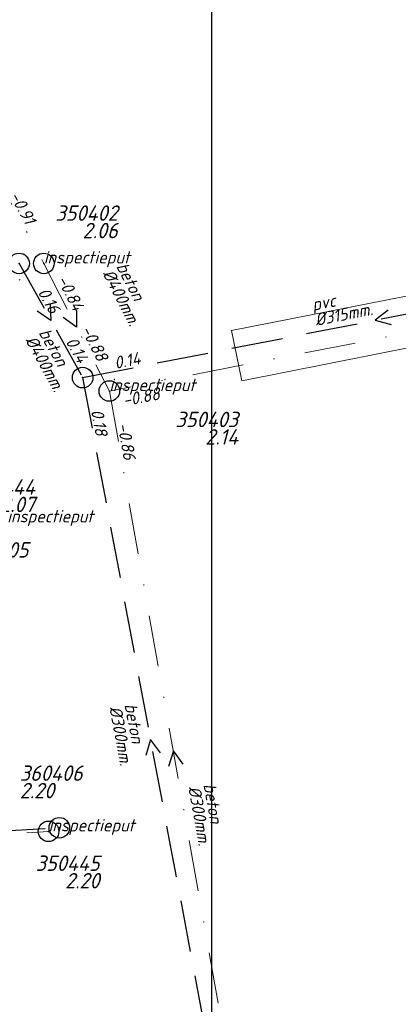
# Model space of a CAD drawing. Extents: x 148869 to 161638, y 453607 to 469810.
# Tile 505 of 656: x 156369 to 156406, y 462277 to 462373. Entities that reach past the tile are written whole.
import ezdxf
from ezdxf.enums import TextEntityAlignment as Align

# ---------------------------------------------------------------- set-up
doc = ezdxf.new("R2010")
doc.units = 0
doc.header["$PDMODE"] = 32
doc.header["$PDSIZE"] = 2
doc.linetypes.add('RI-HWA', pattern=[7.4, 5, -2.4])
doc.linetypes.add('RI-VWA', pattern=[11, 5, -3, 0, -3])
doc.layers.get('0').update_dxf_attribs({"linetype": 'CONTINUOUS'})
doc.layers.get('DEFPOINTS').update_dxf_attribs({"linetype": 'CONTINUOUS'})
for name, color, linetype in [('2024 hatch', 160, 'CONTINUOUS'), ('B-OI-RI-BOB-T18-niet meenemen', 252, 'CONTINUOUS'), ('B-OI-RI-DIAMETER-T18-niet meenemen', 252, 'CONTINUOUS'), ('B-OI-RI-HWA-PUTDEKSELHOOGTE-T25-niet meenemen', 252, 'CONTINUOUS'), ('B-OI-RI-HWA-PUTNUMMER-T25-niet meenemen', 252, 'CONTINUOUS'), ('B-OI-RI-HWA_TRANSPORTLEIDING-G-niet meenemen', 252, 'RI-HWA'), ('B-OI-RI-MATERIAAL-T18-niet meenemen', 252, 'CONTINUOUS'), ('B-OI-RI-STROOMRICHTING-S-niet meenemen', 252, 'CONTINUOUS'), ('B-OI-RI-VWA_PUTDEKSELHOOGTE-T25-niet meenemen', 252, 'CONTINUOUS'), ('gs dwa', 252, 'CONTINUOUS'), ('gs rwa', 252, 'CONTINUOUS')]:
    doc.layers.add(name, color=color, linetype=linetype)
doc.layers.add('B-OI-RI-VWA_TRANSPORTLEIDING-G-niet meenemen', color=252, linetype='RI-VWA', lineweight=18)
doc.layers.add('B-RO-VH-VERHARDING_ASFALT-GV', color=251, linetype='CONTINUOUS', lineweight=18)
doc.styles.add('iso15', font='ISO.shx', dxfattribs={"oblique": 15})
doc.styles.add('NLCS-ISO-M500-T18_CURSIEF', font='NLCS-ISO.ttf', dxfattribs={"oblique": 15, "height": 0.9})
doc.styles.add('NLCS-ISO-M750_CURSIEF', font='NLCS-ISO.ttf', dxfattribs={"oblique": 15})

# ---------------------------------------------------------------- blocks, each defined once
blk = doc.blocks.new('ACMAP_ANN_TEMPLATE_type knoop')
at = {"layer": 'DEFPOINTS', "style": 'NLCS-ISO-M500-T18_CURSIEF', "oblique": 15}
blk.add_attdef('type_knoop', (0, 0), '', height=1.2, dxfattribs=at)
blk = doc.blocks.new('ACMAP_ANN_TEMPLATE_diam')
at = {"color": 0, "linetype": 'ByBlock', "style": 'iso15', "oblique": 15}
blk.add_attdef('diam', (0.5, -1.3), '', height=1.2, dxfattribs=at)
blk = doc.blocks.new('ACMAP_ANN_TEMPLATE_mat')
at = {"color": 0, "linetype": 'ByBlock', "style": 'iso15', "oblique": 15}
blk.add_attdef('mat', (0.5, 0.2), '', height=1.2, dxfattribs=at)
blk = doc.blocks.new('ACMAP_ANN_TEMPLATE_nap-l')
at = {"color": 0, "linetype": 'ByBlock', "style": 'iso15', "oblique": 15}
blk.add_attdef('nap-l', (3.3, 0.2), '', height=1.2, dxfattribs=at)
blk = doc.blocks.new('ACMAP_ANN_TEMPLATE_nap-r')
at = {"color": 0, "linetype": 'ByBlock', "style": 'iso15', "oblique": 15}
blk.add_attdef('nap-r', text='', height=1.2, dxfattribs=at).set_placement((-4.1, 0.2), align=Align.RIGHT)
blk = doc.blocks.new('ACMAP_ANN_TEMPLATE_puth-dwa')
at = {"color": 0, "linetype": 'ByBlock', "style": 'iso15', "oblique": 15}
blk.add_attdef('puth-dwa', text='', height=1.5, dxfattribs=at).set_placement((2.7, 1), align=Align.RIGHT)
blk = doc.blocks.new('ACMAP_ANN_TEMPLATE_putnr-dwa')
at = {"color": 0, "linetype": 'ByBlock', "style": 'iso15', "oblique": 15}
blk.add_attdef('putnr-dwa', text='', height=1.5, dxfattribs=at).set_placement((2.7, 2.7), align=Align.RIGHT)
blk = doc.blocks.new('ACMAP_ANN_TEMPLATE_puth-rwa')
at = {"color": 0, "linetype": 'ByBlock', "style": 'iso15', "oblique": 15}
blk.add_attdef('puth-rwa', (-2.7, -4.4), '', height=1.5, dxfattribs=at)
blk = doc.blocks.new('ACMAP_ANN_TEMPLATE_putnr-rwa')
at = {"color": 0, "linetype": 'ByBlock', "style": 'iso15', "oblique": 15}
blk.add_attdef('putnr-rwa', (-2.7, -2.7), '', height=1.5, dxfattribs=at)

msp = doc.modelspace()

# ---------------------------------------------------------------- hatches: boundary and pattern name
at = {"layer": '2024 hatch'}
h = msp.add_hatch(dxfattribs=at)
h.set_pattern_fill('ANSI31', color=256, scale=29.988, angle=45)
h.set_pattern_definition([(90, (0, 0), (-29.988, 0), [])])
h.paths.add_polyline_path([(155468.238, 462509.203), (155430.302, 462608.987), (155317.39, 462696.697), (155326.785, 462885.804), (155421.554, 463128.674), (155681.88, 463221.506), (155808.81, 463270.899), (155858.2, 463353.959), (156235.325, 463468.346), (156395.057, 463466.795), (156874.427, 463576.879), (157060.314, 463303.942), (157149.744, 462870.772), (157067.916, 462815.11), (157047.812, 462789.789), (157071.165, 462711.567), (156936.496, 462350.696), (156856.269, 462251.617), (156803.356, 462113.224), (156627.755, 461893.958), (156524.845, 461717.188), (156312.219, 461660.25), (156176.027, 461568.495), (155937.874, 461968.152)])

# ---------------------------------------------------------------- linework, layer by layer
at = {"layer": 'B-OI-RI-HWA_TRANSPORTLEIDING-G-niet meenemen'}
for p, q in [((156368.703, 462349.277), (156374.888, 462338.17)), ((156374.888, 462338.17), (156431.78, 462349.34)), ((156374.888, 462338.17), (156388.073, 462267.754)), ((156336.705, 462292.36), (156372.621, 462294.374))]:
    msp.add_line(p, q, dxfattribs=at)
at = {"layer": 'B-OI-RI-STROOMRICHTING-S-niet meenemen'}
for points in [[(156371.72, 462345.33), (156371.8, 462343.72), (156370.47, 462344.63)], [(156374.28, 462344.68), (156374.3, 462343.07), (156373, 462344.02)], [(156404.61, 462344.74), (156403.33, 462343.76), (156404.89, 462343.33)], [(156382.45, 462301.68), (156381.48, 462302.96), (156381.04, 462301.41)], [(156384.67, 462300.57), (156383.71, 462301.87), (156383.25, 462300.32)]]:
    msp.add_lwpolyline(points, dxfattribs=at)
at = {"layer": 'B-OI-RI-VWA_TRANSPORTLEIDING-G-niet meenemen'}
for p, q in [((156339.105, 462408.164), (156371.113, 462349.273)), ((156334.512, 462324.51), (156371.113, 462349.273)), ((156371.113, 462349.273), (156377.485, 462336.862)), ((156434.09, 462347.92), (156377.485, 462336.862)), ((156377.485, 462336.862), (156389.932, 462266.869)), ((156336.216, 462291.767), (156371.571, 462294.024))]:
    msp.add_line(p, q, dxfattribs=at)
at = {"layer": 'B-RO-VH-VERHARDING_ASFALT-GV', "flags": 128}
msp.add_lwpolyline([(156473.947, 462359.426), (156432.745, 462351.29), (156389.352, 462342.739), (156390.355, 462337.855), (156424.669, 462344.676), (156424.644, 462344.803), (156439.987, 462347.76), (156440.016, 462347.605), (156475.664, 462354.65)], dxfattribs=at)
at = {"layer": 'gs dwa'}
for p in [(156371.113, 462349.273), (156377.485, 462336.862), (156371.571, 462294.024)]:
    msp.add_point(p, dxfattribs=at)
at = {"layer": 'gs rwa'}
for p in [(156368.703, 462349.277), (156374.888, 462338.17), (156372.621, 462294.374)]:
    msp.add_point(p, dxfattribs=at)

# ---------------------------------------------------------------- block references
at = {"layer": 'B-OI-RI-BOB-T18-niet meenemen'}
ref = msp.add_blockref('ACMAP_ANN_TEMPLATE_nap-r', (156371.113, 462349.273), dxfattribs=dict(at, rotation=298.5246370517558))
ref.add_attrib('nap-r', '-0.91', dxfattribs={"layer": '0', "color": 0, "linetype": 'ByBlock', "height": 1.2, "rotation": 298.52464, "style": 'NLCS-ISO-M750_CURSIEF', "oblique": 15}).set_placement((156369.331, 462352.971), align=Align.RIGHT)
ref = msp.add_blockref('ACMAP_ANN_TEMPLATE_nap-l', (156370.676, 462350.583), dxfattribs=dict(at, rotation=297.1766678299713))
ref.add_attrib('nap-l', '-0.84', (156372.361, 462347.739), dxfattribs={"layer": '0', "color": 0, "linetype": 'ByBlock', "height": 1.2, "rotation": 297.17667, "style": 'NLCS-ISO-M750_CURSIEF', "oblique": 15})
ref = msp.add_blockref('ACMAP_ANN_TEMPLATE_nap-l', (156368.703, 462349.277), dxfattribs=dict(at, rotation=299.1115111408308))
ref.add_attrib('nap-l', '0.16', (156370.483, 462346.491), dxfattribs={"layer": '0', "color": 0, "linetype": 'ByBlock', "height": 1.2, "rotation": 299.11151, "style": 'NLCS-ISO-M750_CURSIEF', "oblique": 15})
ref = msp.add_blockref('ACMAP_ANN_TEMPLATE_nap-r', (156378.031, 462335.916), dxfattribs=dict(at, rotation=297.1766678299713))
ref.add_attrib('nap-r', '-0.88', dxfattribs={"layer": '0', "color": 0, "linetype": 'ByBlock', "height": 1.2, "rotation": 297.17667, "style": 'NLCS-ISO-M750_CURSIEF', "oblique": 15}).set_placement((156376.337, 462339.655), align=Align.RIGHT)
ref = msp.add_blockref('ACMAP_ANN_TEMPLATE_nap-r', (156376.259, 462335.781), dxfattribs=dict(at, rotation=299.1115111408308))
ref.add_attrib('nap-r', '0.14', dxfattribs={"layer": '0', "color": 0, "linetype": 'ByBlock', "height": 1.2, "rotation": 299.11151, "style": 'NLCS-ISO-M750_CURSIEF', "oblique": 15}).set_placement((156374.439, 462339.46), align=Align.RIGHT)
ref = msp.add_blockref('ACMAP_ANN_TEMPLATE_nap-l', (156374.888, 462338.17), dxfattribs=dict(at, rotation=11.1079842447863))
ref.add_attrib('nap-l', '0.14', (156378.088, 462339.002), dxfattribs={"layer": '0', "color": 0, "linetype": 'ByBlock', "height": 1.2, "rotation": 11.10798, "style": 'NLCS-ISO-M750_CURSIEF', "oblique": 15})
ref = msp.add_blockref('ACMAP_ANN_TEMPLATE_nap-r', (156386.538, 462336.644), dxfattribs=dict(at, rotation=11.0537345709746))
ref.add_attrib('nap-r', '-0.88', dxfattribs={"layer": '0', "color": 0, "linetype": 'ByBlock', "height": 1.2, "rotation": 11.05373, "style": 'NLCS-ISO-M750_CURSIEF', "oblique": 15}).set_placement((156382.476, 462336.054), align=Align.RIGHT)
ref = msp.add_blockref('ACMAP_ANN_TEMPLATE_nap-l', (156374.888, 462338.17), dxfattribs=dict(at, rotation=280.6055058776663))
ref.add_attrib('nap-l', '0.18', (156375.692, 462334.963), dxfattribs={"layer": '0', "color": 0, "linetype": 'ByBlock', "height": 1.2, "rotation": 280.60551, "style": 'NLCS-ISO-M750_CURSIEF', "oblique": 15})
ref = msp.add_blockref('ACMAP_ANN_TEMPLATE_nap-l', (156377.485, 462336.862), dxfattribs=dict(at, rotation=280.0836133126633))
ref.add_attrib('nap-l', '-0.86', (156378.26, 462333.648), dxfattribs={"layer": '0', "color": 0, "linetype": 'ByBlock', "height": 1.2, "rotation": 280.08361, "style": 'NLCS-ISO-M750_CURSIEF', "oblique": 15})
at = {"layer": 'B-OI-RI-DIAMETER-T18-niet meenemen'}
ref = msp.add_blockref('ACMAP_ANN_TEMPLATE_diam', (156377.717, 462349.352), dxfattribs=dict(at, rotation=297.1766678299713))
ref.add_attrib('diam', '%%c400mm.', (156376.789, 462348.313), dxfattribs={"layer": '0', "color": 0, "linetype": 'ByBlock', "height": 1.2, "rotation": 297.17667, "style": 'NLCS-ISO-M750_CURSIEF', "oblique": 15})
ref = msp.add_blockref('ACMAP_ANN_TEMPLATE_diam', (156396.86, 462344.369), dxfattribs=dict(at, rotation=11.1079842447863))
ref.add_attrib('diam', '%%c315mm.', (156397.601, 462343.19), dxfattribs={"layer": '0', "color": 0, "linetype": 'ByBlock', "height": 1.2, "rotation": 11.10798, "style": 'NLCS-ISO-M750_CURSIEF', "oblique": 15})
ref = msp.add_blockref('ACMAP_ANN_TEMPLATE_diam', (156370.159, 462342.888), dxfattribs=dict(at, rotation=299.1115111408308))
ref.add_attrib('diam', '%%c400mm.', (156369.267, 462341.819), dxfattribs={"layer": '0', "color": 0, "linetype": 'ByBlock', "height": 1.2, "rotation": 299.11151, "style": 'NLCS-ISO-M750_CURSIEF', "oblique": 15})
ref = msp.add_blockref('ACMAP_ANN_TEMPLATE_diam', (156378.66, 462306.812), dxfattribs=dict(at, rotation=280.6055058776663))
ref.add_attrib('diam', '%%c300mm.', (156377.474, 462306.082), dxfattribs={"layer": '0', "color": 0, "linetype": 'ByBlock', "height": 1.2, "rotation": 280.60551, "style": 'NLCS-ISO-M750_CURSIEF', "oblique": 15})
ref = msp.add_blockref('ACMAP_ANN_TEMPLATE_diam', (156386.345, 462299.033), dxfattribs=dict(at, rotation=280.0836133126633))
ref.add_attrib('diam', '%%c300mm.', (156385.153, 462298.314), dxfattribs={"layer": '0', "color": 0, "linetype": 'ByBlock', "height": 1.2, "rotation": 280.08361, "style": 'NLCS-ISO-M750_CURSIEF', "oblique": 15})
at = {"layer": 'B-OI-RI-HWA-PUTDEKSELHOOGTE-T25-niet meenemen'}
ref = msp.add_blockref('ACMAP_ANN_TEMPLATE_puth-rwa', (156371.469, 462301.638), dxfattribs=at)
ref.add_attrib('puth-rwa', '2.20', (156368.769, 462297.238), dxfattribs={"layer": '0', "color": 0, "linetype": 'ByBlock', "height": 1.5, "style": 'NLCS-ISO-M750_CURSIEF', "oblique": 15})
at = {"layer": 'B-OI-RI-HWA-PUTNUMMER-T25-niet meenemen'}
ref = msp.add_blockref('ACMAP_ANN_TEMPLATE_putnr-rwa', (156366.193, 462323.362), dxfattribs=at)
ref.add_attrib('putnr-rwa', '360405', (156363.493, 462320.662), dxfattribs={"layer": '0', "color": 0, "linetype": 'ByBlock', "height": 1.5, "style": 'NLCS-ISO-M750_CURSIEF', "oblique": 15})
ref = msp.add_blockref('ACMAP_ANN_TEMPLATE_putnr-rwa', (156371.469, 462301.638), dxfattribs=at)
ref.add_attrib('putnr-rwa', '360406', (156368.769, 462298.938), dxfattribs={"layer": '0', "color": 0, "linetype": 'ByBlock', "height": 1.5, "style": 'NLCS-ISO-M750_CURSIEF', "oblique": 15})
at = {"layer": 'B-OI-RI-MATERIAAL-T18-niet meenemen'}
ref = msp.add_blockref('ACMAP_ANN_TEMPLATE_mat', (156377.717, 462349.352), dxfattribs=dict(at, rotation=297.1766678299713))
ref.add_attrib('mat', 'beton', (156378.123, 462348.998), dxfattribs={"layer": '0', "color": 0, "linetype": 'ByBlock', "height": 1.2, "rotation": 297.17667, "style": 'NLCS-ISO-M750_CURSIEF', "oblique": 15})
ref = msp.add_blockref('ACMAP_ANN_TEMPLATE_mat', (156396.86, 462344.369), dxfattribs=dict(at, rotation=11.1079842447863))
ref.add_attrib('mat', 'pvc', (156397.312, 462344.662), dxfattribs={"layer": '0', "color": 0, "linetype": 'ByBlock', "height": 1.2, "rotation": 11.10798, "style": 'NLCS-ISO-M750_CURSIEF', "oblique": 15})
ref = msp.add_blockref('ACMAP_ANN_TEMPLATE_mat', (156370.159, 462342.888), dxfattribs=dict(at, rotation=299.1115111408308))
ref.add_attrib('mat', 'beton', (156370.577, 462342.548), dxfattribs={"layer": '0', "color": 0, "linetype": 'ByBlock', "height": 1.2, "rotation": 299.11151, "style": 'NLCS-ISO-M750_CURSIEF', "oblique": 15})
ref = msp.add_blockref('ACMAP_ANN_TEMPLATE_mat', (156378.66, 462306.812), dxfattribs=dict(at, rotation=280.6055058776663))
ref.add_attrib('mat', 'beton', (156378.948, 462306.358), dxfattribs={"layer": '0', "color": 0, "linetype": 'ByBlock', "height": 1.2, "rotation": 280.60551, "style": 'NLCS-ISO-M750_CURSIEF', "oblique": 15})
ref = msp.add_blockref('ACMAP_ANN_TEMPLATE_mat', (156386.345, 462299.033), dxfattribs=dict(at, rotation=280.0836133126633))
ref.add_attrib('mat', 'beton', (156386.63, 462298.576), dxfattribs={"layer": '0', "color": 0, "linetype": 'ByBlock', "height": 1.2, "rotation": 280.08361, "style": 'NLCS-ISO-M750_CURSIEF', "oblique": 15})
at = {"layer": 'B-OI-RI-VWA_PUTDEKSELHOOGTE-T25-niet meenemen'}
ref = msp.add_blockref('ACMAP_ANN_TEMPLATE_putnr-dwa', (156375.594, 462350.725), dxfattribs=at)
ref.add_attrib('putnr-dwa', '350402', dxfattribs={"layer": '0', "color": 0, "linetype": 'ByBlock', "height": 1.5, "style": 'NLCS-ISO-M750_CURSIEF', "oblique": 15}).set_placement((156378.294, 462353.425), align=Align.RIGHT)
ref = msp.add_blockref('ACMAP_ANN_TEMPLATE_puth-dwa', (156375.594, 462350.725), dxfattribs=at)
ref.add_attrib('puth-dwa', '2.06', dxfattribs={"layer": '0', "color": 0, "linetype": 'ByBlock', "height": 1.5, "style": 'NLCS-ISO-M750_CURSIEF', "oblique": 15}).set_placement((156378.294, 462351.725), align=Align.RIGHT)
ref = msp.add_blockref('ACMAP_ANN_TEMPLATE_putnr-dwa', (156387.302, 462330.65), dxfattribs=at)
ref.add_attrib('putnr-dwa', '350403', dxfattribs={"layer": '0', "color": 0, "linetype": 'ByBlock', "height": 1.5, "style": 'NLCS-ISO-M750_CURSIEF', "oblique": 15}).set_placement((156390.002, 462333.35), align=Align.RIGHT)
ref = msp.add_blockref('ACMAP_ANN_TEMPLATE_puth-dwa', (156387.302, 462330.65), dxfattribs=at)
ref.add_attrib('puth-dwa', '2.14', dxfattribs={"layer": '0', "color": 0, "linetype": 'ByBlock', "height": 1.5, "style": 'NLCS-ISO-M750_CURSIEF', "oblique": 15}).set_placement((156390.002, 462331.65), align=Align.RIGHT)
ref = msp.add_blockref('ACMAP_ANN_TEMPLATE_putnr-dwa', (156367.551, 462324.082), dxfattribs=at)
ref.add_attrib('putnr-dwa', '350444', dxfattribs={"layer": '0', "color": 0, "linetype": 'ByBlock', "height": 1.5, "style": 'NLCS-ISO-M750_CURSIEF', "oblique": 15}).set_placement((156370.251, 462326.782), align=Align.RIGHT)
ref = msp.add_blockref('ACMAP_ANN_TEMPLATE_puth-dwa', (156367.551, 462324.082), dxfattribs=at)
ref.add_attrib('puth-dwa', '2.07', dxfattribs={"layer": '0', "color": 0, "linetype": 'ByBlock', "height": 1.5, "style": 'NLCS-ISO-M750_CURSIEF', "oblique": 15}).set_placement((156370.251, 462325.082), align=Align.RIGHT)
ref = msp.add_blockref('ACMAP_ANN_TEMPLATE_putnr-dwa', (156373.836, 462287.475), dxfattribs=at)
ref.add_attrib('putnr-dwa', '350445', dxfattribs={"layer": '0', "color": 0, "linetype": 'ByBlock', "height": 1.5, "style": 'NLCS-ISO-M750_CURSIEF', "oblique": 15}).set_placement((156376.536, 462290.175), align=Align.RIGHT)
ref = msp.add_blockref('ACMAP_ANN_TEMPLATE_puth-dwa', (156373.836, 462287.475), dxfattribs=at)
ref.add_attrib('puth-dwa', '2.20', dxfattribs={"layer": '0', "color": 0, "linetype": 'ByBlock', "height": 1.5, "style": 'NLCS-ISO-M750_CURSIEF', "oblique": 15}).set_placement((156376.536, 462288.475), align=Align.RIGHT)
at = {"layer": 'DEFPOINTS'}
for p in [(156371.113, 462349.273), (156377.485, 462336.862), (156367.551, 462324.082), (156371.571, 462294.024)]:
    msp.add_blockref('ACMAP_ANN_TEMPLATE_type knoop', p, dxfattribs=at).add_auto_attribs({'type_knoop': 'inspectieput'})

doc.saveas('drawing.dxf')
